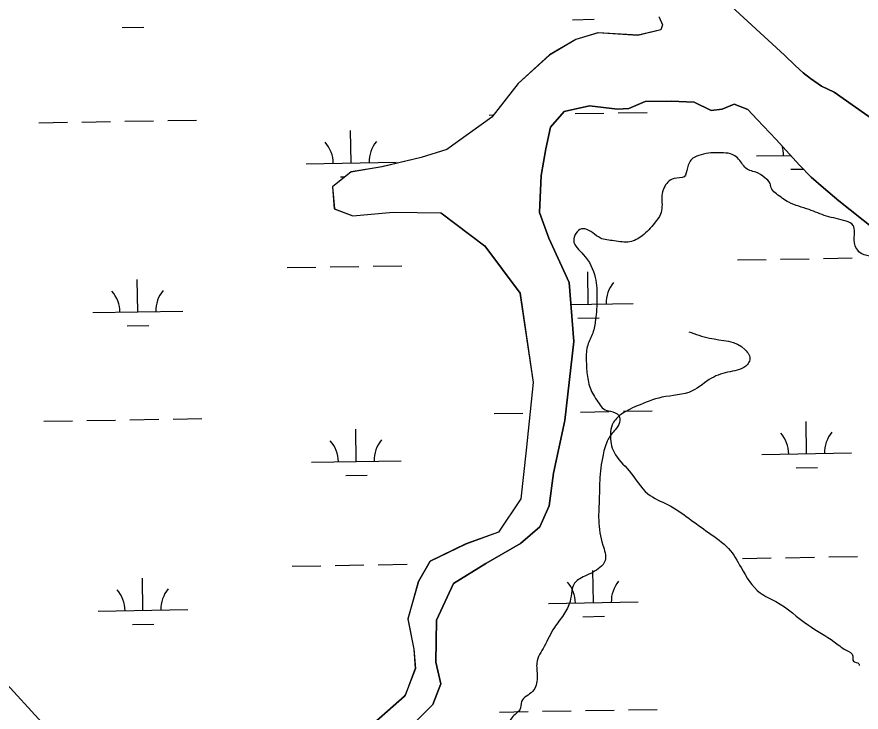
# Model space of a CAD drawing. Extents: x 3887375 to 3925618, y 296674 to 322633.
# Drawn here: x 3899931 to 3900871, y 310528 to 311303 of the extents above; entities that cross this region are included whole.
import ezdxf

# ---------------------------------------------------------------- set-up
doc = ezdxf.new("R2010")
doc.units = 0
for name, color, linetype in [('V-RIVR-EDGE', 7, 'Continuous'), ('V-TOPO-SHOR', 7, 'Continuous'), ('V-UTIL-LINE', 7, 'Continuous'), ('V-WETL-SWMP', 7, 'Continuous')]:
    doc.layers.add(name, color=color, linetype=linetype)

msp = doc.modelspace()

# ---------------------------------------------------------------- linework, layer by layer
at = {"layer": 'V-RIVR-EDGE'}
for points in [[(3901150.77, 310999.7), (3901146.75, 310990.8), (3901142.15, 310991.33), (3901122.2, 310999.06), (3901101.74, 311009.35), (3901087.42, 311017.06), (3901084.87, 311021.68), (3901073.63, 311030.41), (3901049.08, 311038.66), (3901030.66, 311047.41), (3901015.33, 311057.18), (3901002.02, 311058.75), (3900986.15, 311059.81), (3900968.73, 311056.27), (3900951.82, 311048.63), (3900923.6, 311025.15), (3900910.79, 311021.6), (3900899.02, 311024.7), (3900891.36, 311032.4), (3900883.69, 311036), (3900871.92, 311039.1), (3900866.3, 311044.75), (3900863.75, 311051.41), (3900863.78, 311063.19), (3900862.27, 311070.87), (3900854.6, 311075.5), (3900832.59, 311081.18), (3900813.16, 311088.4), (3900790.65, 311096.65), (3900776.85, 311105.9), (3900771.74, 311111.03), (3900769.71, 311117.69), (3900764.09, 311123.85), (3900753.86, 311130.02), (3900747.21, 311132.09), (3900741.59, 311135.68), (3900737, 311141.84), (3900725.75, 311150.57), (3900715, 311151.62), (3900703.74, 311151.65), (3900692.98, 311149.63), (3900683.75, 311145.56), (3900677.58, 311134.82), (3900673.98, 311125.1), (3900662.71, 311123.08), (3900651.42, 311112.35), (3900649.87, 311108.26), (3900649.32, 311091.88), (3900647.76, 311083.18), (3900641.08, 311073.47), (3900627.22, 311059.16), (3900613.38, 311052.54), (3900595.97, 311053.61), (3900580.62, 311056.72), (3900563.24, 311067), (3900559.65, 311067.01), (3900553.49, 311061.91), (3900550.91, 311053.72), (3900561.63, 311038.33), (3900574.88, 311012.7), (3900576.87, 310989.14), (3900575.27, 310965.59), (3900572.16, 310950.75), (3900566.5, 310937.45), (3900564.92, 310921.07), (3900565.91, 310904.68), (3900569.96, 310887.78), (3900579.14, 310872.39), (3900584.24, 310866.24), (3900591.92, 310863.66), (3900601.12, 310859.03), (3900602.13, 310851.34), (3900596.99, 310843.16), (3900589.28, 310832.43), (3900583.61, 310815.04), (3900579.95, 310786.37), (3900579.39, 310766.92), (3900578.82, 310742.34), (3900583.36, 310714.68), (3900585.9, 310705.97), (3900585.87, 310697.26), (3900580.22, 310689.6), (3900563.3, 310679.91), (3900550.99, 310670.73), (3900548.93, 310663.56), (3900546.85, 310651.79), (3900539.64, 310636.96), (3900529.37, 310622.65), (3900518.05, 310601.68), (3900509.81, 310583.27), (3900509.8, 310577.13), (3900510.28, 310566.89), (3900505.13, 310551.54), (3900492.81, 310540.3), (3900490.74, 310531.09), (3900485.61, 310525.98), (3900476.87, 310514.74), (3900468.13, 310496.84), (3900461.41, 310473.82), (3900457.28, 310457.44), (3900456.2, 310436.45), (3900458.19, 310413.92), (3900465.81, 310390.86), (3900465.8, 310384.2), (3900462.71, 310378.58), (3900449.89, 310369.39), (3900438.1, 310365.33), (3900424.26, 310356.14), (3900410.39, 310338.77), (3900401.14, 310326.5), (3900394.98, 310319.35), (3900379.6, 310312.73), (3900370.38, 310309.17), (3900365.75, 310302.01), (3900366.23, 310289.73), (3900370.78, 310264.11), (3900377.42, 310260), (3900383.57, 310259.98), (3900392.78, 310258.94), (3900402.5, 310254.82), (3900406.6, 310256.86), (3900409.69, 310261.97), (3900406.68, 310288.09), (3900406.69, 310294.23), (3900409.78, 310298.32), (3900422.08, 310305.97), (3900448.22, 310315.12), (3900450.78, 310315.63), (3900458.44, 310308.95), (3900462.03, 310308.95), (3900470.74, 310312), (3900476.38, 310316.59), (3900486.12, 310320.66), (3900492.78, 310320.65), (3900506.59, 310315.49)], [(3900679.14, 310952.4), (3900702.16, 310945.18), (3900742.07, 310932.28), (3900747.16, 310921), (3900744.59, 310915.89), (3900725.11, 310907.74), (3900704.61, 310900.63), (3900683.07, 310886.34), (3900649.26, 310879.26), (3900621.59, 310869.6), (3900602.1, 310858.89), (3900593.89, 310848.67), (3900591.81, 310837.93), (3900595.86, 310817.95), (3900612.7, 310797.42), (3900633.63, 310771.77), (3900656.13, 310759.43), (3900679.14, 310744.52), (3900701.11, 310728.59), (3900723.6, 310710.62), (3900737.37, 310689.59), (3900758.81, 310661.38), (3900776.19, 310651.6), (3900812.48, 310625.4), (3900841.11, 310606.9), (3900854.4, 310597.65), (3900862.06, 310590.97), (3900862.56, 310585.34), (3900868.7, 310582.25), (3900869.11, 310580.4)]]:
    msp.add_spline(points, degree=3, dxfattribs=at)
at = {"layer": 'V-TOPO-SHOR'}
msp.add_line((3900755.47, 311188.77), (3900745.02, 311199.95), dxfattribs=at)
for points in [[(3900663.32, 311373.27), (3900785.77, 311260.46), (3900797.6, 311248.82), (3900806.58, 311240.92), (3900814.85, 311234.41), (3900827.12, 311226.07), (3900841.02, 311219.14), (3900885.15, 311188.29)], [(3900646.01, 311302.99), (3900649.91, 311294.18), (3900648.04, 311288.75), (3900622.47, 311282.53), (3900577.96, 311285.27), (3900553.26, 311277.81), (3900523.81, 311260.67), (3900489.01, 311228.96), (3900459.73, 311191.34), (3900409.58, 311155.41), (3900380.86, 311146.4), (3900337.29, 311136.14), (3900302.74, 311130.31), (3900282.01, 311113.84), (3900284.19, 311089.16), (3900304.79, 311081.4), (3900349.79, 311085.53), (3900403.02, 311084.84), (3900451.71, 311047.93), (3900491.03, 310995.22), (3900505.77, 310895.77), (3900497.93, 310820.23), (3900491.9, 310766.1), (3900466.98, 310728.85), (3900430.57, 310715.68), (3900390.71, 310696.48), (3900377.75, 310673.72), (3900366.01, 310632.16), (3900372.75, 310598.54), (3900374.45, 310576.96), (3900363.18, 310547.15)], [(3900745.02, 311199.95), (3900729.85, 311205.77), (3900716.55, 311200.45), (3900704.02, 311199.02), (3900684.99, 311208.18), (3900659.7, 311209.1), (3900630.51, 311208.79), (3900612.55, 311201.06), (3900599.88, 311200.49), (3900568.54, 311204), (3900540.32, 311197.83), (3900525.21, 311180.41), (3900519.93, 311156.06), (3900514.62, 311126.5), (3900512.98, 311085.02), (3900523.24, 311056.65), (3900546.03, 311007.31), (3900550.99, 310941.32), (3900540.92, 310853.42), (3900528.59, 310794.55), (3900523.47, 310758.26), (3900513.29, 310734.93), (3900491.79, 310716.27), (3900452.88, 310694.16), (3900417, 310671.75), (3900397.92, 310630.79), (3900397.44, 310584.23), (3900402.83, 310559.91), (3900393.83, 310537.06), (3900368.69, 310511.76)], [(3901487.07, 310570.16), (3901393.82, 310647.65), (3901307.48, 310716), (3901234.14, 310779.51), (3901159.15, 310843.72), (3901110.99, 310882.45), (3901092.69, 310901.39), (3901070.35, 310924.07), (3901050.89, 310940.41), (3901022.46, 310959.5), (3901005.18, 310968.55), (3900992.65, 310973.17), (3900984.83, 310978.52), (3900976.28, 310986.47), (3900958.21, 311006.12), (3900925.69, 311035.08), (3900846.23, 311098.07), (3900829.38, 311112.54), (3900815.61, 311124.45), (3900802.54, 311137.77), (3900776.62, 311166.55), (3900755.47, 311188.77)], [(3900315.16, 310504.55), (3900362.56, 310546.14), (3900363.31, 310547.28)]]:
    msp.add_lwpolyline(points, dxfattribs=at)
at = {"layer": 'V-UTIL-LINE'}
msp.add_lwpolyline([(3891385.62, 317757.35), (3896110.03, 314731.26), (3903763.48, 306349.6), (3906680.57, 302363.96)], dxfattribs=at)
at = {"layer": 'V-WETL-SWMP'}
for p, q in [((3900549.7, 311300.05), (3900573.69, 311300.46)), ((3900047.86, 311291.43), (3900071.86, 311291.84)), ((3900456.66, 311193.79), (3900461.73, 311193.88)), ((3900552.65, 311195.44), (3900584.64, 311195.99)), ((3900600.64, 311196.26), (3900632.63, 311196.81)), ((3899954.83, 311185.18), (3899986.82, 311185.73)), ((3900002.82, 311186), (3900034.82, 311186.55)), ((3900050.81, 311186.83), (3900082.81, 311187.38)), ((3900098.81, 311187.65), (3900130.8, 311188.2)), ((3900302.96, 311140.41), (3900302.35, 311176.4)), ((3900754.8, 311148.16), (3900792.6, 311148.81)), ((3900252.97, 311139.55), (3900352.96, 311141.26)), ((3900793.06, 311133.39), (3900806.62, 311133.62)), ((3900291.23, 311124.77), (3900295.83, 311124.85)), ((3900733.38, 311032.34), (3900765.38, 311032.89)), ((3900781.37, 311033.17), (3900813.37, 311033.72)), ((3900829.37, 311033.99), (3900861.36, 311034.54)), ((3900231.55, 311023.73), (3900263.54, 311024.28)), ((3900279.54, 311024.56), (3900311.54, 311025.1)), ((3900327.53, 311025.38), (3900359.53, 311025.93)), ((3900065.31, 310974.44), (3900064.69, 311010.44)), ((3900567.14, 310983.05), (3900566.52, 311019.05)), ((3900547.88, 310982.72), (3900617.13, 310983.91)), ((3900015.31, 310973.58), (3900115.3, 310975.3)), ((3900555.4, 310967.42), (3900579.4, 310967.83)), ((3900053.57, 310958.81), (3900077.57, 310959.22)), ((3900462.37, 310861.17), (3900494.37, 310861.72)), ((3900541.97, 310862.53), (3900542.36, 310862.54)), ((3900558.36, 310862.82), (3900590.35, 310863.36)), ((3900606.35, 310863.64), (3900638.34, 310864.19)), ((3899960.54, 310852.55), (3899992.53, 310853.1)), ((3900008.53, 310853.38), (3900040.53, 310853.93)), ((3900056.52, 310854.2), (3900088.52, 310854.75)), ((3900104.52, 310855.03), (3900136.51, 310855.57)), ((3900810.51, 310816.39), (3900809.89, 310852.39)), ((3900308.67, 310807.78), (3900308.06, 310843.78)), ((3900760.51, 310815.54), (3900860.5, 310817.25)), ((3900258.68, 310806.92), (3900358.67, 310808.64)), ((3900798.77, 310800.76), (3900822.77, 310801.17)), ((3900296.94, 310792.15), (3900320.94, 310792.56)), ((3900739.09, 310699.72), (3900771.08, 310700.27)), ((3900787.08, 310700.54), (3900819.08, 310701.09)), ((3900835.08, 310701.37), (3900867.07, 310701.92)), ((3900237.26, 310691.11), (3900269.25, 310691.65)), ((3900285.25, 310691.93), (3900317.25, 310692.48)), ((3900333.24, 310692.75), (3900365.24, 310693.3)), ((3900572.85, 310650.43), (3900572.23, 310686.42)), ((3900071.02, 310641.82), (3900070.4, 310677.81)), ((3900522.85, 310649.57), (3900622.84, 310651.29)), ((3900021.02, 310640.96), (3900121.01, 310642.67)), ((3900561.11, 310634.79), (3900585.11, 310635.21)), ((3900059.28, 310626.18), (3900083.28, 310626.59)), ((3900564.06, 310530.19), (3900596.06, 310530.74)), ((3900612.06, 310531.01), (3900644.05, 310531.56)), ((3900468.08, 310528.54), (3900500.07, 310529.09)), ((3900516.07, 310529.37), (3900548.07, 310529.91))]:
    msp.add_line(p, q, dxfattribs=at)
for points in [[(3900885.15, 311188.29), (3900841.02, 311219.14), (3900827.12, 311226.07), (3900814.85, 311234.41), (3900806.58, 311240.92), (3900797.6, 311248.82), (3900785.77, 311260.46), (3900663.32, 311373.27)], [(3900645.66, 311303.36), (3900646.01, 311302.99), (3900650.04, 311294.31), (3900648.17, 311288.88), (3900622.6, 311282.66), (3900578.09, 311285.41), (3900553.39, 311277.94), (3900523.94, 311260.8), (3900489.14, 311229.09), (3900459.86, 311191.48), (3900409.71, 311155.55), (3900380.99, 311146.53), (3900337.43, 311136.27), (3900302.87, 311130.45), (3900282.14, 311113.97), (3900284.32, 311089.29), (3900304.92, 311081.53), (3900349.92, 311085.66), (3900403.15, 311084.97), (3900451.85, 311048.06), (3900491.17, 310995.35), (3900505.9, 310895.9), (3900498.06, 310820.36), (3900492.03, 310766.23)], [(3900368.69, 310511.76), (3900393.83, 310537.06), (3900402.83, 310559.91), (3900397.44, 310584.23), (3900397.92, 310630.79), (3900417, 310671.75), (3900452.88, 310694.16), (3900491.79, 310716.27), (3900513.29, 310734.93), (3900523.47, 310758.26), (3900528.59, 310794.55), (3900540.92, 310853.41), (3900550.99, 310941.32), (3900546.03, 311007.31), (3900523.24, 311056.65), (3900512.98, 311085.02), (3900514.62, 311126.51), (3900519.93, 311156.06), (3900525.21, 311180.41), (3900540.32, 311197.83), (3900568.54, 311204), (3900599.88, 311200.49), (3900612.55, 311201.05), (3900630.51, 311208.79), (3900659.7, 311209.1)], [(3900659.7, 311209.1), (3900684.99, 311208.18), (3900704.02, 311199.02), (3900716.55, 311200.45), (3900729.85, 311205.77), (3900745.02, 311199.95), (3900755.47, 311188.77), (3900776.62, 311166.55), (3900802.54, 311137.78), (3900815.61, 311124.45), (3900829.38, 311112.54), (3900846.23, 311098.07), (3900925.69, 311035.08)], [(3900492.03, 310766.23), (3900467.11, 310728.99), (3900430.7, 310715.82), (3900390.84, 310696.61), (3900377.89, 310673.86), (3900366.14, 310632.29), (3900372.88, 310598.67), (3900374.58, 310577.09), (3900363.31, 310547.28), (3900362.56, 310546.14), (3900315.16, 310504.55)]]:
    msp.add_lwpolyline(points, dxfattribs=at)
for centre, start, end in [((3900247.72, 311139.93), 0.21154, 41.7552), ((3900358.19, 311141.83), 140.21154, 181.75519), ((3900749.55, 311148.55), 0.21154, 17.86821), ((3900622.36, 310984.48), 140.21154, 181.75519), ((3900010.06, 310973.97), 0.21154, 41.7552), ((3900120.53, 310975.86), 140.21154, 181.75519), ((3900363.9, 310809.2), 140.21154, 181.75519), ((3900755.26, 310815.92), 0.21154, 41.7552), ((3900865.73, 310817.82), 140.21154, 181.75519), ((3900253.43, 310807.31), 0.21154, 41.7552), ((3900517.6, 310649.96), 0.21154, 41.7552), ((3900628.07, 310651.85), 140.21154, 181.75519), ((3900015.77, 310641.34), 0.21154, 41.7552), ((3900126.24, 310643.24), 140.21154, 181.75519)]:
    msp.add_arc(centre, 35.25, start, end, dxfattribs=at)

doc.saveas('drawing.dxf')
